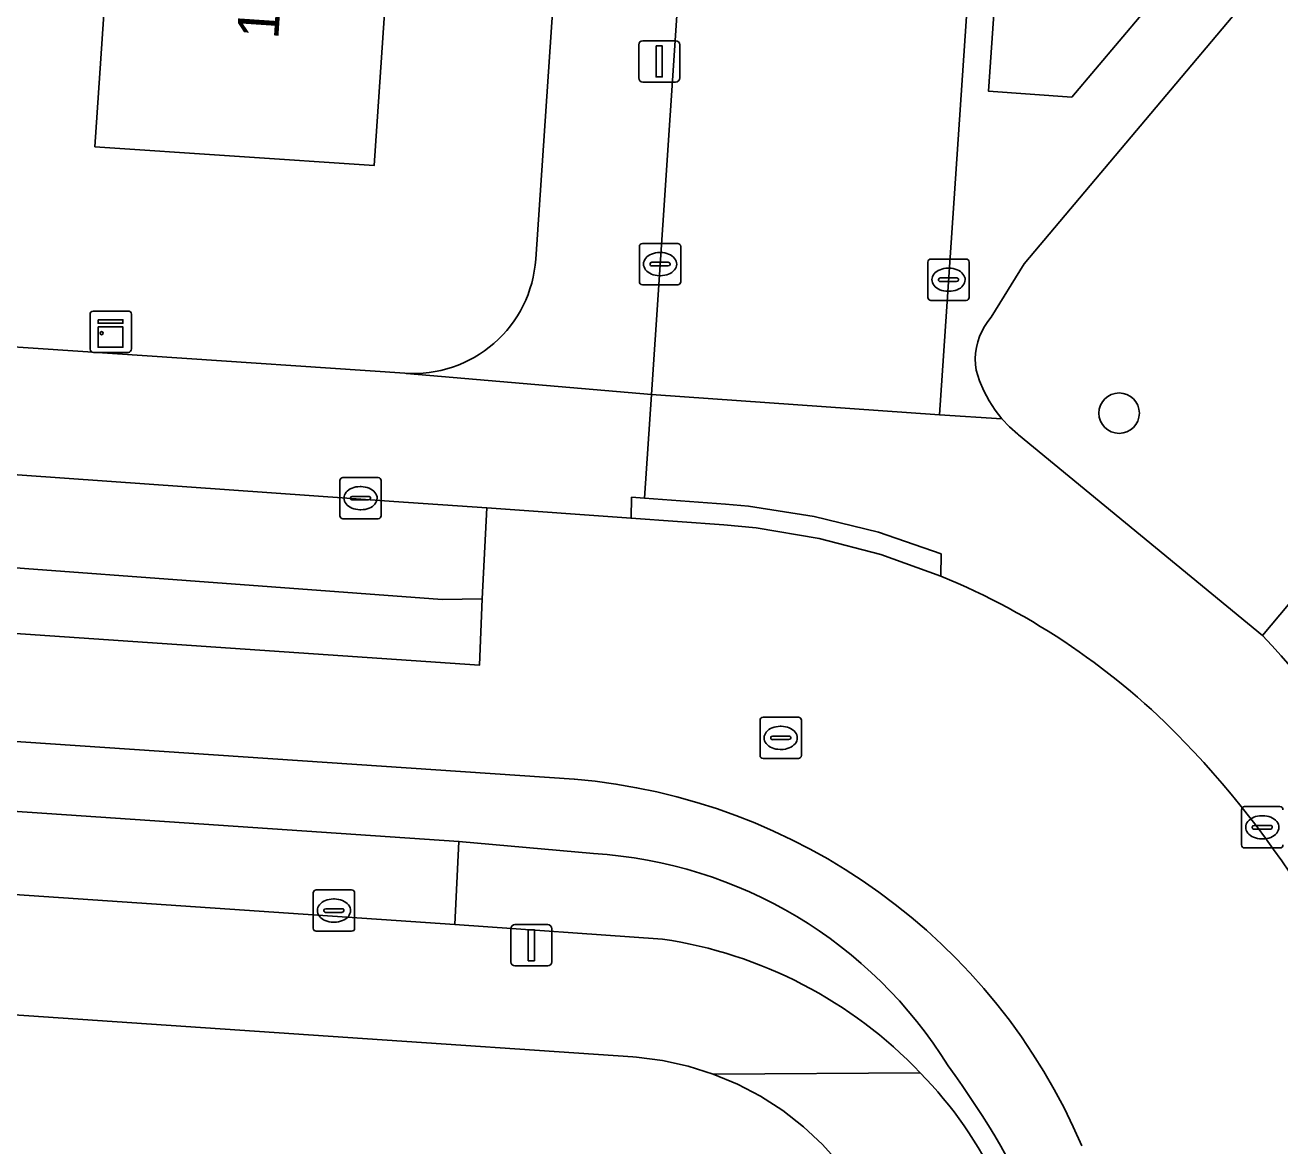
# Model space of a CAD drawing. Extents: x 161084 to 161928, y 385354 to 386522.
# Drawn here: x 161581.15 to 161611.48, y 386128.88 to 386155.98 of the extents above; entities that cross this region are included whole.
import ezdxf

# ---------------------------------------------------------------- set-up
doc = ezdxf.new("R2010")
doc.units = 0
for name, color, linetype in [('IMGEO_Boom', 7, 'Continuous'), ('IMGEO_Erf', 7, 'Continuous'), ('IMGEO_Groenvoorziening', 7, 'Continuous'), ('IMGEO_Kast', 7, 'Continuous'), ('IMGEO_Kolk', 7, 'Continuous'), ('IMGEO_Lichtmast', 7, 'Continuous'), ('IMGEO_Pand', 7, 'Continuous'), ('IMGEO_Pand_nummerreeks', 7, 'Continuous'), ('IMGEO_Parkeervlak_gesloten', 7, 'Continuous'), ('IMGEO_Rijbaan_lokaal_gesloten', 7, 'Continuous'), ('IMGEO_Rijbaan_lokaal_open', 7, 'Continuous'), ('IMGEO_Rioolput', 7, 'Continuous'), ('IMGEO_Voetpad_open', 7, 'Continuous')]:
    doc.layers.add(name, color=color, linetype=linetype)

msp = doc.modelspace()

# ---------------------------------------------------------------- linework, layer by layer
at = {"layer": 'IMGEO_Boom'}
msp.add_circle((161607.589, 386146.598), 0.489, dxfattribs=at)
at = {"layer": 'IMGEO_Erf'}
for points in [[(161593.488, 386150.32), (161597.994, 386217.007), (161590.786, 386216.642), (161590.567, 386213.369), (161593.64, 386213.164), (161593.226, 386206.981), (161592.823, 386200.954), (161592.42, 386194.927), (161592.017, 386188.901), (161591.613, 386182.874), (161591.21, 386176.847), (161590.807, 386170.822), (161590.404, 386164.795), (161590.001, 386158.769), (161589.587, 386152.587), (161582.833, 386153.039), (161583.239, 386159.096), (161581.743, 386159.197), (161581.752, 386159.321), (161582.092, 386164.185), (161582.173, 386165.346), (161582.595, 386171.373), (161583.016, 386177.397), (161583.437, 386183.422)], [(161575.993, 386158.546), (161575.519, 386152.233), (161571.806, 386152.512), (161571.637, 386148.825), (161590.326, 386147.563)]]:
    msp.add_lwpolyline(points, dxfattribs=at)
msp.add_arc((161590.53, 386150.521), 2.965, 266.0634, 356.108, dxfattribs=at)
at = {"layer": 'IMGEO_Groenvoorziening'}
for points in [[(161624.287, 386170.668), (161622.458, 386170.587), (161605.296, 386150.212), (161604.499, 386148.919), (161604.412, 386148.812), (161604.335, 386148.697), (161604.269, 386148.576), (161604.214, 386148.45), (161604.17, 386148.319), (161604.138, 386148.185), (161604.118, 386148.049), (161604.11, 386147.911), (161604.115, 386147.773), (161604.132, 386147.638), (161604.214, 386147.382), (161604.318, 386147.135), (161604.444, 386146.897), (161604.591, 386146.672), (161604.757, 386146.461), (161604.941, 386146.266), (161605.142, 386146.088), (161605.16, 386146.074), (161611.058, 386141.222), (161624.979, 386157.832)], [(161604.878, 386160.809), (161604.434, 386154.38), (161606.443, 386154.241), (161611.02, 386159.662), (161606.863, 386163.164)]]:
    msp.add_lwpolyline(points, close=True, dxfattribs=at)
for points in [[(161624.979, 386157.832), (161611.058, 386141.222)], [(161561.28, 386116.267), (161602.824, 386117.602), (161602.432, 386124.367), (161602.367, 386124.998), (161602.245, 386125.621), (161602.069, 386126.231), (161601.838, 386126.822), (161601.556, 386127.391), (161601.224, 386127.932), (161600.845, 386128.441), (161600.422, 386128.914), (161599.959, 386129.348), (161599.459, 386129.738), (161598.925, 386130.082), (161598.364, 386130.378), (161597.778, 386130.621), (161597.172, 386130.812), (161596.552, 386130.948), (161595.923, 386131.027), (161595.833, 386131.034), (161588.948, 386131.502), (161552.518, 386133.98)]]:
    msp.add_lwpolyline(points, dxfattribs=at)
msp.add_arc((161586.481, 386118.538), 33.446, 24.5293, 42.7064, dxfattribs=at)
at = {"layer": 'IMGEO_Kast'}
for p, q in [((161582.792, 386149.067), (161583.633, 386149.067)), ((161583.633, 386149.067), (161582.792, 386149.067)), ((161582.717, 386148.142), (161582.717, 386148.983)), ((161582.717, 386148.983), (161582.717, 386148.142)), ((161583.717, 386148.992), (161583.717, 386148.151)), ((161583.717, 386148.151), (161583.717, 386148.992)), ((161583.642, 386148.067), (161582.801, 386148.067)), ((161582.801, 386148.067), (161583.642, 386148.067))]:
    msp.add_line(p, q, dxfattribs=at)
for points in [[(161582.912, 386148.857), (161583.512, 386148.857), (161583.512, 386148.772), (161582.912, 386148.772), (161582.912, 386148.857)], [(161582.912, 386148.682), (161583.512, 386148.682), (161583.512, 386148.193), (161582.912, 386148.193), (161582.912, 386148.682)]]:
    msp.add_lwpolyline(points, dxfattribs=at)
msp.add_circle((161582.996, 386148.531), 0.0377, dxfattribs=at)
for centre, start, end in [((161582.795, 386148.989), 92.4484, 184.2845), ((161582.795, 386148.989), 92.4484, 184.2845), ((161583.639, 386148.989), 2.4484, 94.2845), ((161583.639, 386148.989), 2.4484, 94.2845), ((161582.795, 386148.145), 182.4484, 274.2845), ((161582.795, 386148.145), 182.4484, 274.2845), ((161583.639, 386148.145), 272.4484, 4.2845), ((161583.639, 386148.145), 272.4484, 4.2845)]:
    msp.add_arc(centre, 0.0779, start, end, dxfattribs=at)
at = {"layer": 'IMGEO_Kolk'}
for p, q in [((161595.993, 386149.776), (161595.993, 386150.628)), ((161596.068, 386150.702), (161596.92, 386150.702)), ((161596.994, 386150.628), (161596.994, 386149.776)), ((161596.481, 386150.482), (161596.506, 386150.482)), ((161603.04, 386150.324), (161603.892, 386150.324)), ((161596.252, 386150.196), (161596.252, 386150.208)), ((161596.69, 386150.159), (161596.292, 386150.159)), ((161596.295, 386150.245), (161596.693, 386150.245)), ((161596.736, 386150.208), (161596.736, 386150.196)), ((161602.965, 386149.398), (161602.965, 386150.25)), ((161603.453, 386150.104), (161603.478, 386150.104)), ((161603.966, 386150.25), (161603.966, 386149.398)), ((161596.92, 386149.702), (161596.068, 386149.702)), ((161596.504, 386149.922), (161596.479, 386149.922)), ((161603.224, 386149.818), (161603.224, 386149.83)), ((161603.662, 386149.781), (161603.264, 386149.781)), ((161603.267, 386149.867), (161603.665, 386149.867)), ((161603.708, 386149.83), (161603.708, 386149.818)), ((161603.476, 386149.544), (161603.451, 386149.544)), ((161603.892, 386149.324), (161603.04, 386149.324)), ((161588.753, 386144.117), (161588.753, 386144.969)), ((161588.828, 386145.043), (161589.68, 386145.043)), ((161589.241, 386144.823), (161589.266, 386144.823)), ((161589.754, 386144.969), (161589.754, 386144.117)), ((161589.012, 386144.537), (161589.012, 386144.549)), ((161589.055, 386144.586), (161589.453, 386144.586)), ((161589.496, 386144.549), (161589.496, 386144.537)), ((161589.45, 386144.5), (161589.052, 386144.5)), ((161589.264, 386144.263), (161589.239, 386144.263)), ((161589.68, 386144.043), (161588.828, 386144.043)), ((161610.548, 386136.16), (161610.548, 386137.012)), ((161610.623, 386137.086), (161611.475, 386137.086)), ((161610.85, 386136.629), (161611.248, 386136.629)), ((161611.036, 386136.866), (161611.061, 386136.866)), ((161610.807, 386136.58), (161610.807, 386136.592)), ((161611.245, 386136.543), (161610.847, 386136.543)), ((161611.291, 386136.592), (161611.291, 386136.58)), ((161611.475, 386136.086), (161610.623, 386136.086)), ((161611.059, 386136.306), (161611.034, 386136.306)), ((161588.11, 386134.147), (161588.11, 386134.999)), ((161588.185, 386135.073), (161589.037, 386135.073)), ((161588.598, 386134.853), (161588.623, 386134.853)), ((161589.111, 386134.999), (161589.111, 386134.147)), ((161588.369, 386134.567), (161588.369, 386134.579)), ((161588.807, 386134.53), (161588.409, 386134.53)), ((161588.412, 386134.616), (161588.81, 386134.616)), ((161588.853, 386134.579), (161588.853, 386134.567)), ((161588.621, 386134.293), (161588.596, 386134.293)), ((161589.037, 386134.073), (161588.185, 386134.073))]:
    msp.add_line(p, q, dxfattribs=at)
for points in [[(161595.993, 386149.776), (161595.993, 386150.628)], [(161596.068, 386150.702), (161596.92, 386150.702)], [(161596.994, 386150.628), (161596.994, 386149.776)], [(161603.04, 386150.324), (161603.892, 386150.324)], [(161602.965, 386149.398), (161602.965, 386150.25)], [(161603.966, 386150.25), (161603.966, 386149.398)], [(161596.92, 386149.702), (161596.068, 386149.702)], [(161603.892, 386149.324), (161603.04, 386149.324)], [(161588.753, 386144.117), (161588.753, 386144.969)], [(161588.828, 386145.043), (161589.68, 386145.043)], [(161589.754, 386144.969), (161589.754, 386144.117)], [(161589.68, 386144.043), (161588.828, 386144.043)], [(161610.548, 386136.16), (161610.548, 386137.012)], [(161610.623, 386137.086), (161611.475, 386137.086)], [(161611.475, 386136.086), (161610.623, 386136.086)], [(161588.11, 386134.147), (161588.11, 386134.999)], [(161588.185, 386135.073), (161589.037, 386135.073)], [(161589.111, 386134.999), (161589.111, 386134.147)], [(161589.037, 386134.073), (161588.185, 386134.073)]]:
    msp.add_lwpolyline(points, dxfattribs=at)
for centre, radius, start, end in [((161596.07, 386150.626), 0.0765, 91.552, 178.448), ((161596.07, 386150.626), 0.0765, 91.552, 178.448), ((161596.918, 386150.626), 0.0765, 1.552, 88.448), ((161596.918, 386150.626), 0.0765, 1.552, 88.448), ((161603.042, 386150.248), 0.0765, 91.552, 178.448), ((161603.042, 386150.248), 0.0765, 91.552, 178.448), ((161603.89, 386150.248), 0.0765, 1.552, 88.448), ((161603.89, 386150.248), 0.0765, 1.552, 88.448), ((161596.292, 386150.205), 0.0403, 85.8775, 175.7526), ((161596.289, 386150.195), 0.0366, 178.938, 274.7102), ((161596.693, 386150.202), 0.043, 264.8664, 352.4533), ((161596.697, 386150.207), 0.0386, 1.7309, 96.639), ((161596.07, 386149.778), 0.0765, 181.552, 268.448), ((161596.07, 386149.778), 0.0765, 181.552, 268.448), ((161596.918, 386149.778), 0.0765, 271.552, 358.448), ((161596.918, 386149.778), 0.0765, 271.552, 358.448), ((161603.264, 386149.827), 0.0403, 85.8775, 175.7526), ((161603.261, 386149.817), 0.0366, 178.938, 274.7102), ((161603.665, 386149.824), 0.043, 264.8664, 352.4533), ((161603.669, 386149.829), 0.0386, 1.7309, 96.639), ((161603.042, 386149.4), 0.0765, 181.552, 268.448), ((161603.042, 386149.4), 0.0765, 181.552, 268.448), ((161603.89, 386149.4), 0.0765, 271.552, 358.448), ((161603.89, 386149.4), 0.0765, 271.552, 358.448), ((161588.83, 386144.967), 0.0765, 91.552, 178.448), ((161588.83, 386144.967), 0.0765, 91.552, 178.448), ((161589.678, 386144.967), 0.0765, 1.552, 88.448), ((161589.678, 386144.967), 0.0765, 1.552, 88.448), ((161589.052, 386144.546), 0.0403, 85.8775, 175.7526), ((161589.049, 386144.536), 0.0366, 178.938, 274.7102), ((161589.453, 386144.543), 0.043, 264.8664, 352.4533), ((161589.457, 386144.548), 0.0386, 1.7309, 96.639), ((161588.83, 386144.119), 0.0765, 181.552, 268.448), ((161588.83, 386144.119), 0.0765, 181.552, 268.448), ((161589.678, 386144.119), 0.0765, 271.552, 358.448), ((161589.678, 386144.119), 0.0765, 271.552, 358.448), ((161610.625, 386137.01), 0.0765, 91.552, 178.448), ((161610.625, 386137.01), 0.0765, 91.552, 178.448), ((161611.473, 386137.01), 0.0765, 1.552, 88.448), ((161611.473, 386137.01), 0.0765, 1.552, 88.448), ((161610.847, 386136.589), 0.0403, 85.8775, 175.7526), ((161611.252, 386136.591), 0.0386, 1.7309, 96.639), ((161610.844, 386136.579), 0.0366, 178.938, 274.7102), ((161611.248, 386136.586), 0.043, 264.8664, 352.4533), ((161610.625, 386136.162), 0.0765, 181.552, 268.448), ((161610.625, 386136.162), 0.0765, 181.552, 268.448), ((161611.473, 386136.162), 0.0765, 271.552, 358.448), ((161611.473, 386136.162), 0.0765, 271.552, 358.448), ((161588.187, 386134.997), 0.0765, 91.552, 178.448), ((161588.187, 386134.997), 0.0765, 91.552, 178.448), ((161589.035, 386134.997), 0.0765, 1.552, 88.448), ((161589.035, 386134.997), 0.0765, 1.552, 88.448), ((161588.409, 386134.576), 0.0403, 85.8775, 175.7526), ((161588.406, 386134.566), 0.0366, 178.938, 274.7102), ((161588.81, 386134.573), 0.043, 264.8664, 352.4533), ((161588.814, 386134.578), 0.0386, 1.7309, 96.639), ((161588.187, 386134.149), 0.0765, 181.552, 268.448), ((161588.187, 386134.149), 0.0765, 181.552, 268.448), ((161589.035, 386134.149), 0.0765, 271.552, 358.448), ((161589.035, 386134.149), 0.0765, 271.552, 358.448)]:
    msp.add_arc(centre, radius, start, end, dxfattribs=at)
for centre, major_axis, ratio, start_param, end_param in [((161596.48, 386150.202), (-0.387, 0.002), 0.722429, 4.712389, 7.853982), ((161596.505, 386150.202), (-0.39, 0.002), 0.717154, 1.570796, 4.712389), ((161603.452, 386149.824), (-0.387, 0.002), 0.722429, 4.712389, 7.853982), ((161603.477, 386149.824), (-0.39, 0.002), 0.717154, 1.570796, 4.712389), ((161589.24, 386144.543), (-0.387, 0.002), 0.722429, 4.712389, 7.853982), ((161589.265, 386144.543), (-0.39, 0.002), 0.717154, 1.570796, 4.712389), ((161611.035, 386136.586), (-0.387, 0.002), 0.722429, 4.712389, 7.853982), ((161611.06, 386136.586), (-0.39, 0.002), 0.717154, 1.570796, 4.712389), ((161588.597, 386134.573), (-0.387, 0.002), 0.722429, 4.712389, 7.853982), ((161588.622, 386134.573), (-0.39, 0.002), 0.717154, 1.570796, 4.712389)]:
    msp.add_ellipse(centre, major_axis=major_axis, ratio=ratio, start_param=start_param, end_param=end_param, dxfattribs=at)
at = {"layer": 'IMGEO_Lichtmast'}
for p, q in [((161595.978, 386154.703), (161595.978, 386155.503)), ((161595.978, 386155.503), (161595.978, 386154.703)), ((161596.078, 386155.603), (161596.868, 386155.603)), ((161596.868, 386155.603), (161596.078, 386155.603)), ((161596.968, 386155.503), (161596.968, 386154.703)), ((161596.968, 386154.703), (161596.968, 386155.503)), ((161596.868, 386154.603), (161596.078, 386154.603)), ((161596.078, 386154.603), (161596.868, 386154.603)), ((161592.987, 386134.234), (161593.777, 386134.234)), ((161593.777, 386134.234), (161592.987, 386134.234)), ((161592.887, 386133.334), (161592.887, 386134.134)), ((161592.887, 386134.134), (161592.887, 386133.334)), ((161593.877, 386134.134), (161593.877, 386133.334)), ((161593.877, 386133.334), (161593.877, 386134.134)), ((161593.777, 386133.234), (161592.987, 386133.234)), ((161592.987, 386133.234), (161593.777, 386133.234))]:
    msp.add_line(p, q, dxfattribs=at)
for points in [[(161596.398, 386155.478), (161596.548, 386155.478), (161596.548, 386154.728), (161596.398, 386154.728), (161596.398, 386155.478)], [(161593.307, 386134.109), (161593.457, 386134.109), (161593.457, 386133.359), (161593.307, 386133.359), (161593.307, 386134.109)]]:
    msp.add_lwpolyline(points, dxfattribs=at)
for centre, start, end in [((161596.078, 386155.503), 90, 180), ((161596.078, 386155.503), 90, 180), ((161596.868, 386155.503), 0, 90), ((161596.868, 386155.503), 360, 90), ((161596.078, 386154.703), 180, 270), ((161596.078, 386154.703), 180, 270), ((161596.868, 386154.703), 270, 0), ((161596.868, 386154.703), 270, 0), ((161592.987, 386134.134), 90, 180), ((161592.987, 386134.134), 90, 180), ((161593.777, 386134.134), 0, 90), ((161593.777, 386134.134), 360, 90), ((161592.987, 386133.334), 180, 270), ((161592.987, 386133.334), 180, 270), ((161593.777, 386133.334), 270, 0), ((161593.777, 386133.334), 270, 0)]:
    msp.add_arc(centre, 0.1, start, end, dxfattribs=at)
at = {"layer": 'IMGEO_Pand'}
msp.add_lwpolyline([(161581.752, 386159.321), (161581.743, 386159.197), (161583.239, 386159.096), (161582.833, 386153.039), (161589.587, 386152.587), (161590.001, 386158.769)], close=True, dxfattribs=at)
at = {"layer": 'IMGEO_Parkeervlak_gesloten'}
for points in [[(161592.31, 386144.306), (161590.06, 386144.465), (161575.153, 386145.519), (161565.478, 386146.204), (161508.273, 386150.078), (161500, 386150.631), (161440.9, 386154.703), (161440.784, 386152.425), (161471.067, 386150.375), (161574.934, 386143.3), (161591.226, 386142.092), (161592.192, 386142.108)], [(161499.055, 386142.55), (161453.055, 386145.717), (161440.39, 386146.628), (161440.379, 386144.594), (161500, 386140.47), (161591.537, 386134.233), (161591.633, 386136.244), (161538.988, 386139.817)]]:
    msp.add_lwpolyline(points, close=True, dxfattribs=at)
at = {"layer": 'IMGEO_Rijbaan_lokaal_gesloten'}
for points in [[(161603.283, 386142.656), (161601.83, 386143.178), (161600.336, 386143.568), (161598.814, 386143.823), (161598.037, 386143.9), (161595.793, 386144.059), (161592.31, 386144.306), (161592.192, 386142.108), (161592.128, 386140.504), (161512.001, 386145.975), (161440.701, 386150.808), (161423.467, 386154.058), (161423.418, 386155.907), (161415.356, 386156.463), (161416.153, 386152.775), (161420.784, 386152.422), (161421.852, 386152.362)], [(161421.685, 386149.852), (161420.575, 386149.861), (161416.389, 386150.182), (161411.463, 386146.498), (161418.5, 386146.029), (161423.113, 386145.82), (161424.221, 386147.55), (161440.388, 386148.183), (161539.121, 386141.483), (161594.421, 386137.75)], [(161594.421, 386137.75), (161539.121, 386141.483), (161440.388, 386148.183), (161424.221, 386147.55), (161423.113, 386145.82), (161440.39, 386146.628), (161453.055, 386145.717), (161499.055, 386142.55), (161538.988, 386139.817), (161591.633, 386136.244), (161594.888, 386135.95)], [(161594.888, 386135.95), (161591.633, 386136.244), (161591.537, 386134.233), (161596.554, 386133.882)]]:
    msp.add_lwpolyline(points, dxfattribs=at)
msp.add_lwpolyline([(161592.192, 386142.108), (161591.226, 386142.092), (161574.934, 386143.3), (161471.067, 386150.375), (161440.784, 386152.425), (161423.418, 386155.907), (161423.467, 386154.058), (161440.701, 386150.808), (161512.001, 386145.975), (161592.128, 386140.504)], close=True, dxfattribs=at)
for centre, radius, start, end in [((161596.73, 386126.697), 17.252, 43.8466, 67.6757), ((161591.935, 386122.161), 23.852, 17.8183, 43.7252), ((161593.176, 386123.108), 14.695, 23.1403, 85.1384), ((161593.176, 386123.108), 14.695, 23.1403, 85.1384), ((161594.221, 386125.122), 10.849, 31.6664, 86.4769), ((161594.221, 386125.122), 10.849, 31.6664, 86.4769), ((161594.982, 386123.238), 10.759, 43.548, 81.5976), ((161595.776, 386123.774), 9.816, 5.686, 44.472), ((161587.034, 386118.666), 20.428, 10.4846, 36.5016), ((161587.034, 386118.666), 20.428, 10.4846, 36.5016)]:
    msp.add_arc(centre, radius, start, end, dxfattribs=at)
at = {"layer": 'IMGEO_Rijbaan_lokaal_open'}
msp.add_lwpolyline([(161599.895, 386201.053), (161596.286, 386147.048), (161603.251, 386146.562), (161606.909, 386200.569)], close=True, dxfattribs=at)
at = {"layer": 'IMGEO_Rioolput'}
for p, q in [((161598.909, 386138.322), (161598.909, 386139.174)), ((161598.984, 386139.248), (161599.836, 386139.248)), ((161599.91, 386139.174), (161599.91, 386138.322)), ((161599.168, 386138.742), (161599.168, 386138.754)), ((161599.211, 386138.791), (161599.609, 386138.791)), ((161599.397, 386139.028), (161599.422, 386139.028)), ((161599.652, 386138.754), (161599.652, 386138.742)), ((161599.606, 386138.705), (161599.208, 386138.705)), ((161599.42, 386138.468), (161599.395, 386138.468)), ((161599.836, 386138.248), (161598.984, 386138.248))]:
    msp.add_line(p, q, dxfattribs=at)
for points in [[(161598.909, 386138.322), (161598.909, 386139.174)], [(161598.984, 386139.248), (161599.836, 386139.248)], [(161599.91, 386139.174), (161599.91, 386138.322)], [(161599.836, 386138.248), (161598.984, 386138.248)]]:
    msp.add_lwpolyline(points, dxfattribs=at)
for centre, radius, start, end in [((161598.986, 386139.172), 0.0765, 91.552, 178.448), ((161598.986, 386139.172), 0.0765, 91.552, 178.448), ((161599.834, 386139.172), 0.0765, 1.552, 88.448), ((161599.834, 386139.172), 0.0765, 1.552, 88.448), ((161599.208, 386138.751), 0.0403, 85.8775, 175.7526), ((161599.613, 386138.753), 0.0386, 1.7309, 96.639), ((161599.205, 386138.741), 0.0366, 178.938, 274.7102), ((161599.609, 386138.748), 0.043, 264.8664, 352.4533), ((161598.986, 386138.324), 0.0765, 181.552, 268.448), ((161598.986, 386138.324), 0.0765, 181.552, 268.448), ((161599.834, 386138.324), 0.0765, 271.552, 358.448), ((161599.834, 386138.324), 0.0765, 271.552, 358.448)]:
    msp.add_arc(centre, radius, start, end, dxfattribs=at)
for centre, major_axis, ratio, start_param, end_param in [((161599.396, 386138.748), (-0.387, 0.002), 0.722429, 4.712389, 7.853982), ((161599.421, 386138.748), (-0.39, 0.002), 0.717154, 1.570796, 4.712389)]:
    msp.add_ellipse(centre, major_axis=major_axis, ratio=ratio, start_param=start_param, end_param=end_param, dxfattribs=at)
at = {"layer": 'IMGEO_Voetpad_open'}
for points in [[(161610.091, 386244.389), (161609.774, 386241.599), (161607.084, 386203.163), (161606.909, 386200.569), (161603.251, 386146.562), (161604.757, 386146.461), (161604.591, 386146.672), (161604.444, 386146.897), (161604.318, 386147.135), (161604.214, 386147.382), (161604.132, 386147.638), (161604.115, 386147.773), (161604.11, 386147.911), (161604.118, 386148.049), (161604.138, 386148.185), (161604.17, 386148.319), (161604.214, 386148.45), (161604.269, 386148.576), (161604.335, 386148.697), (161604.412, 386148.812), (161604.499, 386148.919), (161605.296, 386150.212), (161622.458, 386170.587)], [(161611.02, 386159.662), (161606.443, 386154.241), (161604.434, 386154.38), (161604.878, 386160.809), (161608.302, 386210.434), (161608.46, 386214.573), (161610.501, 386244.469)], [(161599.895, 386201.053), (161600.068, 386203.647), (161600.676, 386212.742), (161600.178, 386212.774), (161600.469, 386217.132), (161597.994, 386217.007), (161593.488, 386150.32)], [(161590.326, 386147.563), (161590.361, 386147.555), (161596.286, 386147.048), (161599.895, 386201.053)], [(161508.273, 386150.078), (161565.478, 386146.204), (161565.513, 386146.727), (161575.189, 386146.063), (161575.153, 386145.519), (161590.06, 386144.465), (161592.31, 386144.306), (161595.793, 386144.059), (161595.805, 386144.565), (161596.119, 386144.542), (161596.286, 386147.048), (161590.361, 386147.555), (161590.326, 386147.563), (161571.637, 386148.825), (161570.171, 386148.924), (161566.396, 386149.179), (161552.335, 386150.129), (161551.42, 386150.191)], [(161605.16, 386146.074), (161605.142, 386146.088), (161604.941, 386146.266), (161604.757, 386146.461), (161603.251, 386146.562), (161596.286, 386147.048), (161596.119, 386144.542), (161598.073, 386144.399), (161598.632, 386144.347), (161600.215, 386144.103), (161601.77, 386143.718), (161603.284, 386143.196), (161603.283, 386142.656)], [(161611.058, 386141.222), (161605.16, 386146.074)], [(161596.554, 386133.882), (161591.537, 386134.233), (161500, 386140.47), (161440.379, 386144.594)], [(161459.832, 386140.363), (161462.853, 386140.151), (161477.722, 386139.106), (161480.793, 386138.89), (161500, 386137.604), (161528.091, 386135.688), (161530.138, 386135.542), (161550.119, 386134.142), (161552.518, 386133.98), (161588.948, 386131.502), (161595.833, 386131.034), (161595.923, 386131.027), (161596.552, 386130.948), (161597.172, 386130.812), (161597.778, 386130.621), (161602.78, 386130.651)], [(161602.78, 386130.651), (161597.778, 386130.621), (161598.364, 386130.378), (161598.925, 386130.082), (161599.459, 386129.738), (161599.959, 386129.348), (161600.422, 386128.914), (161600.845, 386128.441), (161601.224, 386127.932), (161601.556, 386127.391), (161601.838, 386126.822), (161602.069, 386126.231), (161602.245, 386125.621), (161602.367, 386124.998), (161602.432, 386124.367), (161602.824, 386117.602), (161602.935, 386114.38), (161603.221, 386108.84)]]:
    msp.add_lwpolyline(points, dxfattribs=at)
msp.add_lwpolyline([(161600.215, 386144.103), (161598.632, 386144.347), (161598.073, 386144.399), (161596.119, 386144.542), (161595.805, 386144.565), (161595.793, 386144.059), (161598.037, 386143.9), (161598.814, 386143.823), (161600.336, 386143.568), (161601.83, 386143.178), (161603.283, 386142.656), (161603.284, 386143.196), (161601.77, 386143.718)], close=True, dxfattribs=at)
for centre, radius, start, end in [((161590.53, 386150.521), 2.965, 266.0634, 356.108), ((161596.73, 386126.697), 17.252, 43.8466, 67.6757), ((161586.481, 386118.538), 33.446, 24.5293, 42.7064), ((161591.935, 386122.161), 23.852, 17.8183, 43.7252), ((161594.982, 386123.238), 10.759, 43.548, 81.5976), ((161595.776, 386123.774), 9.816, 5.686, 44.472)]:
    msp.add_arc(centre, radius, start, end, dxfattribs=at)

# ---------------------------------------------------------------- texts
at = {"layer": 'IMGEO_Pand_nummerreeks'}
msp.add_text('1', height=1, rotation=86.1722, dxfattribs=at).set_placement((161587.264, 386155.622))

doc.saveas('drawing.dxf')
